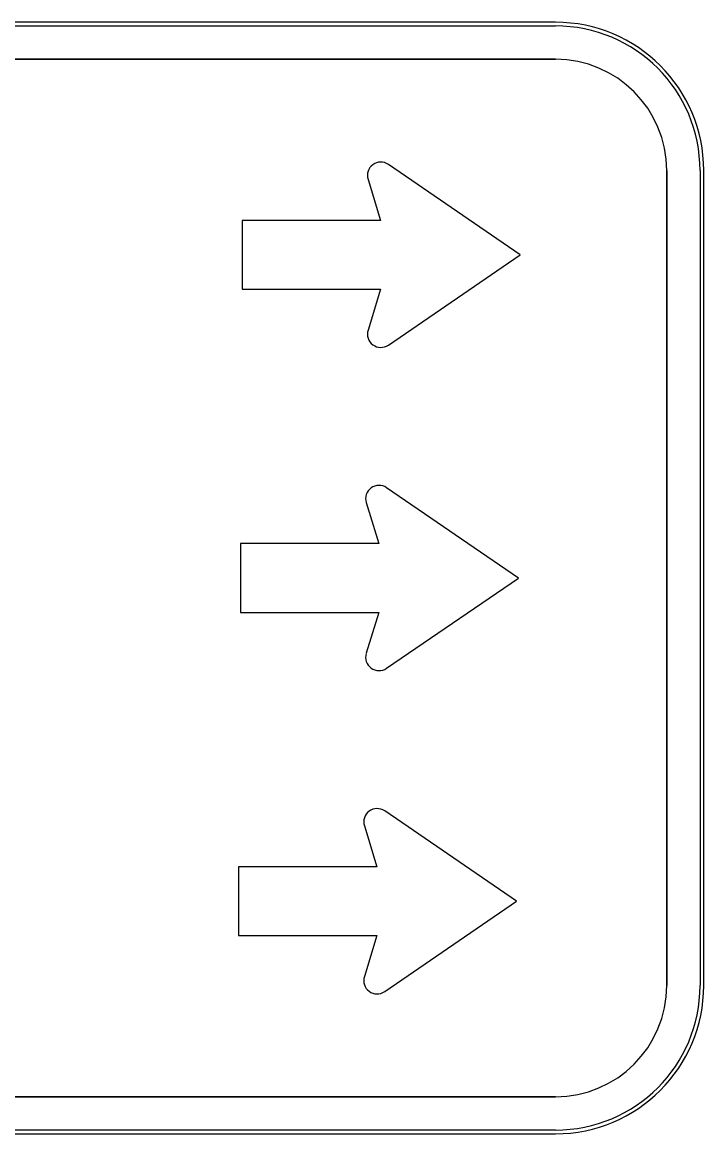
# Model space of a CAD drawing. Extents: x 1806251 to 1809821, y 414895 to 422886.
# Drawn here: x 1809678.187 to 1809678.555, y 415222.081 to 415222.681 of the extents above; entities that cross this region are included whole.
import ezdxf

# ---------------------------------------------------------------- set-up
doc = ezdxf.new("R2010")
doc.units = 0
for name, color, linetype in [('GSBWFILL', 7, 'Continuous'), ('GSCOLORFILL', 7, 'Continuous'), ('GSOUTLINE', 7, 'Continuous')]:
    doc.layers.add(name, color=color, linetype=linetype)

msp = doc.modelspace()

# ---------------------------------------------------------------- linework, layer by layer
at = {"layer": 'GSBWFILL'}
for p, q in [((1809678.47509, 415222.68057), (1809676.71509, 415222.68057)), ((1809676.71509, 415222.66057), (1809678.47509, 415222.66057)), ((1809678.53509, 415222.60057), (1809678.53509, 415222.16057)), ((1809678.55509, 415222.16057), (1809678.55509, 415222.60057)), ((1809678.47509, 415222.10057), (1809676.71529, 415222.10057)), ((1809676.71529, 415222.08057), (1809678.47509, 415222.08057))]:
    msp.add_line(p, q, dxfattribs=at)
for points in [[(1809678.38491, 415222.50633), (1809678.45609, 415222.55507), (1809678.38491, 415222.60381)], [(1809678.37394, 415222.59574), (1809678.38072, 415222.57363), (1809678.30609, 415222.57363)], [(1809678.30609, 415222.57363), (1809678.30609, 415222.53652), (1809678.38072, 415222.53652), (1809678.37394, 415222.51441)], [(1809678.38391, 415222.33183), (1809678.45509, 415222.38057), (1809678.38391, 415222.42931)], [(1809678.37294, 415222.42124), (1809678.37972, 415222.39913), (1809678.30509, 415222.39913)], [(1809678.30509, 415222.39913), (1809678.30509, 415222.36202), (1809678.37972, 415222.36202), (1809678.37294, 415222.33991)], [(1809678.38291, 415222.15733), (1809678.45409, 415222.20607), (1809678.38291, 415222.25481)], [(1809678.37194, 415222.24674), (1809678.37872, 415222.22463), (1809678.30409, 415222.22463)], [(1809678.30409, 415222.22463), (1809678.30409, 415222.18752), (1809678.37872, 415222.18752), (1809678.37194, 415222.16541)]]:
    msp.add_lwpolyline(points, dxfattribs=at)
for centre, radius, start, end in [((1809678.47509, 415222.60057), 0.08, 0, 90), ((1809678.47509, 415222.60057), 0.06, 0, 90), ((1809678.38084, 415222.59786), 0.00722, 55.60026, 197.05729), ((1809678.38084, 415222.51229), 0.00722, 162.94271, 304.39974), ((1809678.37984, 415222.42336), 0.00722, 55.60026, 197.05729), ((1809678.37984, 415222.33779), 0.00722, 162.94271, 304.39974), ((1809678.37884, 415222.24886), 0.00722, 55.60026, 197.05729), ((1809678.37884, 415222.16329), 0.00722, 162.94271, 304.39974), ((1809678.47509, 415222.16057), 0.08, 270, 0), ((1809678.47509, 415222.16057), 0.06, 270, 0)]:
    msp.add_arc(centre, radius, start, end, dxfattribs=at)
at = {"layer": 'GSCOLORFILL'}
for p, q in [((1809678.47509, 415222.68057), (1809676.71509, 415222.68057)), ((1809678.47509, 415222.68057), (1809676.71509, 415222.68057)), ((1809678.47509, 415222.68057), (1809676.71509, 415222.68057)), ((1809676.71509, 415222.67857), (1809678.47509, 415222.67857)), ((1809676.71509, 415222.66057), (1809678.47509, 415222.66057)), ((1809678.53509, 415222.60057), (1809678.53509, 415222.16057)), ((1809678.55309, 415222.60057), (1809678.55309, 415222.16057)), ((1809678.55509, 415222.16057), (1809678.55509, 415222.60057)), ((1809678.55509, 415222.16057), (1809678.55509, 415222.60057)), ((1809678.55509, 415222.16057), (1809678.55509, 415222.60057)), ((1809678.47509, 415222.10057), (1809676.71529, 415222.10057)), ((1809676.71509, 415222.08057), (1809678.47509, 415222.08057)), ((1809678.47509, 415222.08257), (1809676.71511, 415222.08257)), ((1809676.71511, 415222.08057), (1809678.47509, 415222.08057)), ((1809676.71529, 415222.08057), (1809678.47509, 415222.08057))]:
    msp.add_line(p, q, dxfattribs=at)
for points in [[(1809678.38491, 415222.50633), (1809678.45609, 415222.55507), (1809678.38491, 415222.60381)], [(1809678.37394, 415222.59574), (1809678.38072, 415222.57363), (1809678.30609, 415222.57363)], [(1809678.30609, 415222.57363), (1809678.30609, 415222.53652), (1809678.38072, 415222.53652), (1809678.37394, 415222.51441)], [(1809678.38391, 415222.33183), (1809678.45509, 415222.38057), (1809678.38391, 415222.42931)], [(1809678.37294, 415222.42124), (1809678.37972, 415222.39913), (1809678.30509, 415222.39913)], [(1809678.30509, 415222.39913), (1809678.30509, 415222.36202), (1809678.37972, 415222.36202), (1809678.37294, 415222.33991)], [(1809678.38291, 415222.15733), (1809678.45409, 415222.20607), (1809678.38291, 415222.25481)], [(1809678.37194, 415222.24674), (1809678.37872, 415222.22463), (1809678.30409, 415222.22463)], [(1809678.30409, 415222.22463), (1809678.30409, 415222.18752), (1809678.37872, 415222.18752), (1809678.37194, 415222.16541)]]:
    msp.add_lwpolyline(points, dxfattribs=at)
for centre, radius, start, end in [((1809678.47509, 415222.60057), 0.08, 0, 90), ((1809678.47509, 415222.60057), 0.08, 0, 90), ((1809678.47509, 415222.60057), 0.08, 0, 90), ((1809678.47509, 415222.60057), 0.078, 0, 90), ((1809678.47509, 415222.60057), 0.06, 0, 90), ((1809678.38084, 415222.59786), 0.00722, 55.60026, 197.05729), ((1809678.38084, 415222.51229), 0.00722, 162.94271, 304.39974), ((1809678.37984, 415222.42336), 0.00722, 55.60026, 197.05729), ((1809678.37984, 415222.33779), 0.00722, 162.94271, 304.39974), ((1809678.37884, 415222.24886), 0.00722, 55.60026, 197.05729), ((1809678.37884, 415222.16329), 0.00722, 162.94271, 304.39974), ((1809678.47509, 415222.16057), 0.08, 270, 0), ((1809678.47509, 415222.16057), 0.08, 270, 0), ((1809678.47509, 415222.16057), 0.06, 270, 0), ((1809678.47509, 415222.16057), 0.08, 270, 0), ((1809678.47509, 415222.16057), 0.078, 270, 0)]:
    msp.add_arc(centre, radius, start, end, dxfattribs=at)
at = {"layer": 'GSOUTLINE'}
for p, q in [((1809678.47509, 415222.68057), (1809676.71509, 415222.68057)), ((1809678.47509, 415222.66057), (1809676.71509, 415222.66057)), ((1809678.53509, 415222.16057), (1809678.53509, 415222.60057)), ((1809678.55509, 415222.16057), (1809678.55509, 415222.60057)), ((1809676.71509, 415222.10057), (1809678.47509, 415222.10057)), ((1809676.71509, 415222.08057), (1809678.47509, 415222.08057))]:
    msp.add_line(p, q, dxfattribs=at)
for points in [[(1809678.38491, 415222.50633), (1809678.45609, 415222.55507), (1809678.38491, 415222.60381)], [(1809678.37394, 415222.59574), (1809678.38072, 415222.57363), (1809678.30609, 415222.57363)], [(1809678.30609, 415222.57363), (1809678.30609, 415222.53652), (1809678.38072, 415222.53652), (1809678.37394, 415222.51441)], [(1809678.38391, 415222.33183), (1809678.45509, 415222.38057), (1809678.38391, 415222.42931)], [(1809678.37294, 415222.42124), (1809678.37972, 415222.39913), (1809678.30509, 415222.39913)], [(1809678.30509, 415222.39913), (1809678.30509, 415222.36202), (1809678.37972, 415222.36202), (1809678.37294, 415222.33991)], [(1809678.38291, 415222.15733), (1809678.45409, 415222.20607), (1809678.38291, 415222.25481)], [(1809678.37194, 415222.24674), (1809678.37872, 415222.22463), (1809678.30409, 415222.22463)], [(1809678.30409, 415222.22463), (1809678.30409, 415222.18752), (1809678.37872, 415222.18752), (1809678.37194, 415222.16541)]]:
    msp.add_lwpolyline(points, dxfattribs=at)
for centre, radius, start, end in [((1809678.47509, 415222.60057), 0.08, 0, 90), ((1809678.47509, 415222.60057), 0.06, 0, 90), ((1809678.38084, 415222.59786), 0.00722, 55.60026, 197.05729), ((1809678.38084, 415222.51229), 0.00722, 162.94271, 304.39974), ((1809678.37984, 415222.42336), 0.00722, 55.60026, 197.05729), ((1809678.37984, 415222.33779), 0.00722, 162.94271, 304.39974), ((1809678.37884, 415222.24886), 0.00722, 55.60026, 197.05729), ((1809678.37884, 415222.16329), 0.00722, 162.94271, 304.39974), ((1809678.47509, 415222.16057), 0.08, 270, 0), ((1809678.47509, 415222.16057), 0.06, 270, 0)]:
    msp.add_arc(centre, radius, start, end, dxfattribs=at)

doc.saveas('drawing.dxf')
